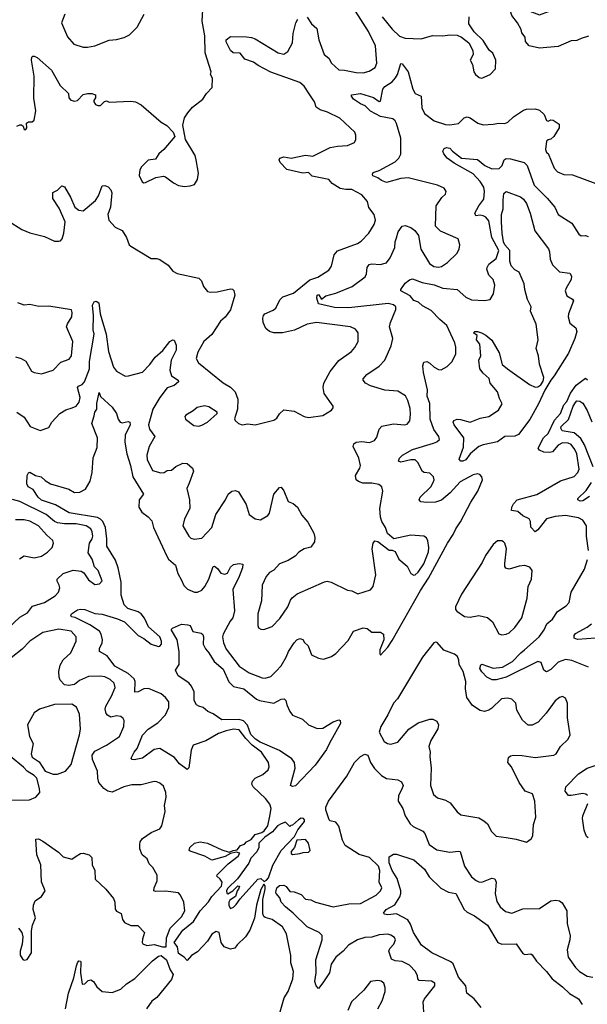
# Model space of a CAD drawing. Extents: x 1892934 to 2008621, y 567149 to 683290.
# Tile 285 of 298: x 1962634 to 1966567, y 668577 to 675406. Entities that reach past the tile are written whole.
import ezdxf

# ---------------------------------------------------------------- set-up
doc = ezdxf.new("R2010")
doc.units = 0

msp = doc.modelspace()

# ---------------------------------------------------------------- linework, layer by layer
at = {"layer": '0CON20XD'}
for points in [[(1966575, 675292.5), (1966523.6, 675275), (1966495, 675261.1), (1966455, 675258.5), (1966365, 675220.6), (1966235, 675207.8), (1966165, 675224.4), (1966137.8, 675255), (1966135.6, 675285), (1966113.5, 675315), (1966107.9, 675337.9), (1966082.2, 675385), (1966043.1, 675435), (1966026, 675494), (1966053.9, 675506.1), (1966122.8, 675502.8), (1966181, 675461), (1966235, 675440), (1966297.3, 675462.7), (1966333.4, 675486.6), (1966425.7, 675594.3), (1966445, 675635.7), (1966539.5, 675680.5), (1966587.8, 675712.2)], [(1962615, 674666.7), (1962635, 674676.7), (1962647.5, 674677.5), (1962657.5, 674667.5), (1962664.2, 674644.2), (1962677.5, 674645), (1962682.5, 674655), (1962681.7, 674688.3), (1962695, 674697.5), (1962721.7, 674698.3), (1962735, 674710), (1962746.9, 674773.1), (1962732.1, 674862.1), (1962734.6, 675015), (1962716, 675125), (1962717.5, 675145), (1962725, 675152.5), (1962735, 675152), (1962755, 675142.5), (1962855.4, 675055), (1962915, 674949.2), (1962971.2, 674895), (1962975.6, 674865), (1962988.5, 674848.5), (1963015, 674841.2), (1963034.3, 674845.7), (1963074.1, 674885.9), (1963105, 674893.8), (1963133, 674893), (1963160, 674885), (1963160, 674865), (1963147.5, 674845), (1963148.8, 674835), (1963158.3, 674818.3), (1963175, 674810), (1963195, 674810), (1963220.7, 674839.3), (1963235, 674843.3), (1963255, 674834), (1963405, 674841.2), (1963435.8, 674835.8), (1963475, 674816.2), (1963615, 674694), (1963653, 674673), (1963697.5, 674625), (1963710, 674595), (1963633.3, 674505), (1963597.5, 674475), (1963575, 674437.5), (1963525, 674431.2), (1963478, 674385), (1963465.8, 674364.2), (1963460.8, 674325), (1963481.7, 674281.7), (1963495, 674274), (1963505, 674276), (1963578.3, 674311.7), (1963630.7, 674320.7), (1963645, 674316.7), (1963700, 674275), (1963735, 674256.7), (1963775, 674250), (1963816.1, 674253.9), (1963845, 674263.8), (1963865, 674297.5), (1963872.3, 674342.3), (1963858, 674435), (1963848.8, 674465), (1963783.3, 674575), (1963763.8, 674675), (1963776.7, 674725), (1963799.5, 674760.5), (1963831.7, 674798.3), (1963903.3, 674855), (1963928.8, 674895), (1963966.7, 674935), (1963969.6, 674999.6), (1963956.7, 675025), (1963960, 675045), (1963918.6, 675175), (1963916.7, 675295), (1963899.4, 675395), (1963902.1, 675475)], [(1962947, 675443), (1962924.3, 675385), (1962965, 675286.2), (1963010, 675235), (1963075, 675215.8), (1963105, 675214.4), (1963155, 675224.4), (1963255, 675264.6), (1963305, 675268.5), (1963358.3, 675281.7), (1963395, 675300.8), (1963447.2, 675352.8), (1963497.1, 675445)], [(1964956.7, 673133.3), (1964979.2, 673175), (1964980, 673235), (1964960.3, 673260.3), (1964926.4, 673276.4), (1964690, 673305), (1964625, 673293.8), (1964538.5, 673251.5), (1964455, 673233.9), (1964395, 673233.5), (1964365, 673242.2), (1964338.6, 673265), (1964321.1, 673305), (1964318.1, 673335), (1964322.9, 673355), (1964333.6, 673366.4), (1964389.8, 673390.2), (1964409.2, 673405), (1964437.7, 673462.3), (1964456.7, 673483.3), (1964530.2, 673509.8), (1964645, 673601.1), (1964700.6, 673619.4), (1964775, 673668.6), (1964793.8, 673696.2), (1964811.9, 673775), (1964836.2, 673803.8), (1964975, 673854.4), (1965000.9, 673869.1), (1965052.9, 673925), (1965089.2, 673985), (1965100, 674015), (1965091.2, 674055), (1965052.7, 674102.7), (1965044.2, 674144.2), (1965005, 674190), (1964935, 674228.2), (1964895, 674227.1), (1964853.8, 674235), (1964800, 674270), (1964775, 674297.2), (1964660.8, 674320.8), (1964635, 674346.6), (1964595, 674340.8), (1964485, 674365.8), (1964439.2, 674415), (1964432.5, 674435), (1964436.7, 674445), (1964465, 674455.7), (1964514.5, 674444.5), (1964615, 674465.4), (1964665, 674458.5), (1964785, 674518.6), (1964835, 674529.4), (1964905, 674534.3), (1964955, 674553.3), (1964963.3, 674575), (1964963.3, 674605), (1964956.2, 674625), (1964851.7, 674721.7), (1964766, 674765), (1964715, 674780.5), (1964688.3, 674798.3), (1964676.2, 674835), (1964645.4, 674885), (1964604.5, 674945), (1964575, 674970.4), (1964375, 675042.5), (1964287.1, 675087.1), (1964255, 675112), (1964195, 675132.5), (1964162.5, 675172.5), (1964113.3, 675175), (1964095, 675191.2), (1964065, 675253.3), (1964064.4, 675265.6), (1964095, 675288.8), (1964205, 675287.3), (1964241.4, 675281.4), (1964265, 675273.3), (1964425, 675175.6), (1964465, 675165.6), (1964491.4, 675185), (1964524.3, 675245), (1964529.1, 675310.9), (1964548, 675385), (1964561.7, 675408.3)], [(1964625, 675422.5), (1964655, 675376), (1964693.6, 675343.6), (1964705.7, 675265), (1964744.2, 675164.2), (1964775, 675138.1), (1964794.1, 675104.1), (1964845, 675058.5), (1964885, 675056.5), (1964965, 675039.3), (1965015, 675036.2), (1965055, 675048.1), (1965096, 675075), (1965109.4, 675105), (1965100.3, 675225), (1965051, 675325), (1964960.5, 675465)], [(1965146.2, 675425), (1965215, 675339.6), (1965265, 675290.4), (1965305, 675278.5), (1965415, 675271.9), (1965495, 675296.9), (1965565, 675294.5), (1965615, 675301.9), (1965665, 675297.5), (1965695.4, 675285.4), (1965746, 675245), (1965772.9, 675192.9), (1965775.8, 675165), (1965755.8, 675125), (1965772.5, 675095), (1965780.8, 675045), (1965791.2, 675025), (1965816.7, 675005), (1965835, 675000), (1965894.3, 675025.7), (1965930, 675065), (1965932, 675125), (1965913.2, 675173.2), (1965888, 675195), (1965845, 675262), (1965782.5, 675322.5), (1965746.8, 675376.8), (1965747.8, 675425)], [(1964588.8, 671968.8), (1964630.7, 671920.7), (1964671.4, 671845), (1964679.4, 671815), (1964675.8, 671784.2), (1964651.2, 671748.8), (1964605, 671737.1), (1964568, 671712), (1964542.9, 671685), (1964495.3, 671654.7), (1964435, 671632.2), (1964395, 671588), (1964365, 671572), (1964342.9, 671545), (1964314.3, 671485), (1964308.9, 671375), (1964283.1, 671285), (1964283.8, 671205), (1964289.3, 671189.3), (1964305, 671178.8), (1964325, 671176.7), (1964382.3, 671197.7), (1964436.6, 671253.4), (1964493.1, 671335), (1964510.2, 671379.8), (1964523, 671397), (1964557, 671423), (1964745, 671506.9), (1964765, 671511.4), (1964792.5, 671505), (1964905, 671450), (1964935, 671445.7), (1964977, 671423), (1965065, 671452), (1965084.2, 671475), (1965101.9, 671555), (1965076.7, 671735), (1965083.6, 671776.4), (1965095, 671792.5), (1965115, 671787.5), (1965195, 671727.5), (1965215, 671727.5), (1965235, 671717.5), (1965260, 671665), (1965318.8, 671615), (1965344.2, 671564.2), (1965363.9, 671553.9), (1965375, 671556), (1965395, 671574), (1965435, 671631.2), (1965465.8, 671715), (1965470, 671745), (1965462.3, 671792.3), (1965451.7, 671811.7), (1965435, 671823.8), (1965345, 671830), (1965226.4, 671806.4), (1965182.7, 671842.7), (1965168.6, 671885), (1965142.9, 671925), (1965134.3, 671955), (1965130, 672015), (1965150.8, 672135), (1965144, 672165), (1965121.7, 672181.7), (1965075, 672190.8), (1965012.1, 672192.1), (1964982, 672202), (1964964.3, 672215), (1964961.1, 672245), (1964991.1, 672295), (1964996.4, 672315), (1964983.8, 672365), (1964944.3, 672445.7), (1964950, 672465), (1964965, 672476.7), (1965005, 672480.9), (1965057, 672473), (1965093, 672487), (1965108.7, 672511.3), (1965123.9, 672566.1), (1965143.8, 672586.2), (1965225, 672603.1), (1965300, 672595), (1965319.4, 672600.6), (1965336.6, 672623.4), (1965343, 672667), (1965340.3, 672710.3), (1965324.4, 672765), (1965306.2, 672796.2), (1965255, 672830), (1965165, 672836.4), (1965065, 672866.4), (1965031.2, 672885), (1965014, 672905), (1965014.2, 672915), (1965040, 672945), (1965125, 673002.2), (1965165, 673044.3), (1965208.5, 673145), (1965218.6, 673195), (1965195.6, 673275), (1965202.2, 673305), (1965240, 673395), (1965239.2, 673415), (1965225, 673428.6), (1965187.4, 673437.4), (1964915, 673406.7), (1964815, 673410), (1964705, 673434.2), (1964691.9, 673475), (1964696.2, 673495), (1964705, 673500), (1964725, 673467.5), (1964755, 673489.7), (1964825, 673509.1), (1964937.1, 673555), (1965026.9, 673623.1), (1965036.1, 673643.9), (1965041.8, 673688.2), (1965055, 673707.8), (1965075, 673713.5), (1965130.9, 673709.1), (1965175, 673719.2), (1965200.6, 673755), (1965233.1, 673825), (1965236, 673865), (1965245, 673892.5), (1965256.8, 673935), (1965285, 673972.9), (1965305, 673979.6), (1965344.2, 673965), (1965373, 673943), (1965398, 673908), (1965413.3, 673815), (1965472.5, 673715), (1965504.6, 673694.6), (1965535, 673689.5), (1965556, 673694), (1965599.1, 673720.9), (1965661.9, 673785), (1965679.4, 673815), (1965684.2, 673844.2), (1965671.2, 673885), (1965548.9, 673938.9), (1965514.3, 673975), (1965519.4, 674115), (1965558.1, 674171.9), (1965583.3, 674195), (1965590, 674215), (1965575, 674236.7), (1965528.8, 674258.8), (1965325, 674308.9), (1965275, 674304.7), (1965175, 674277.6), (1965140.5, 674290.5), (1965115, 674309.5), (1965081.8, 674321.8), (1965077.5, 674335), (1965084, 674345), (1965125, 674360), (1965235, 674419.6), (1965262.1, 674445), (1965275, 674473.8), (1965275.6, 674585), (1965244.6, 674685), (1965234.6, 674705), (1965218.4, 674718.4), (1965134.6, 674734.6), (1965065, 674770.8), (1965027.5, 674807.5), (1964995, 674821.2), (1964946.7, 674855), (1964932.5, 674875), (1964932.5, 674885), (1964995.9, 674894.1), (1965085, 674865.4), (1965125, 674838.6), (1965135, 674840), (1965151.1, 674925), (1965165, 674941.8), (1965215.6, 674974.4), (1965237.8, 675002.2), (1965251.1, 675025), (1965275, 675102.5), (1965285, 675098.8), (1965325.6, 675045), (1965359.2, 674925), (1965375, 674893.8), (1965416.2, 674875), (1965421.1, 674795), (1965440, 674755), (1965505, 674704), (1965585, 674679.5), (1965615, 674677.5), (1965673.4, 674686.6), (1965714.2, 674725), (1965735, 674731.4), (1965755, 674726.2), (1965809.1, 674689.1), (1965845, 674677.1), (1965915, 674680.4), (1965955, 674689.2), (1965995, 674685.4), (1966015.5, 674694.5), (1966055, 674733.1), (1966125, 674779.4), (1966145, 674785.5), (1966205, 674787.5), (1966235, 674779.2), (1966268, 674748), (1966285, 674706), (1966295, 674702.2), (1966315, 674710.8), (1966329.7, 674709.7), (1966371.7, 674681.7), (1966372, 674655), (1966335, 674596), (1966315, 674576.2), (1966295, 674573.3), (1966285, 674562.5), (1966278, 674505), (1966283.8, 674485), (1966295, 674477.5), (1966336.9, 674375), (1966360, 674350), (1966405, 674331.5), (1966465, 674328.9), (1966625, 674270)], [(1965594.4, 673285), (1965545, 673326.4), (1965485, 673389.1), (1965425, 673421.4), (1965396.4, 673446.4), (1965365, 673458.4), (1965339.7, 673489.7), (1965276, 673525), (1965273.8, 673535), (1965305, 673577.5), (1965335, 673602.5), (1965355, 673608.1), (1965422.2, 673582.2), (1965505, 673567.6), (1965565, 673543.3), (1965665, 673535.4), (1965725, 673480.8), (1965765, 673462.7), (1965855, 673458), (1965895, 673466.2), (1965918, 673505), (1965926.9, 673565), (1965914.6, 673604.6), (1965883.6, 673635), (1965871.1, 673675), (1965872.6, 673687.4), (1965885, 673710), (1965935, 673748.6), (1965954, 673805), (1965904.7, 673894.7), (1965885, 674011.4), (1965865, 674036.7), (1965845, 674046.5), (1965825, 674050.5), (1965795, 674046.2), (1965787.5, 674065), (1965814.6, 674115), (1965849.1, 674160.9), (1965855.6, 674215), (1965848.9, 674245), (1965825, 674282.8), (1965776.8, 674336.8), (1965645, 674410), (1965595, 674445.8), (1965572, 674475), (1965566.2, 674495), (1965575, 674512.5), (1965590.5, 674519.5), (1965615, 674515.8), (1965633.8, 674493.8), (1965695, 674445.4), (1965805, 674435.6), (1965857.1, 674395), (1965905, 674372.1), (1965956, 674374), (1965977.5, 674395), (1965991.8, 674435), (1966005, 674442.3), (1966035, 674440.5), (1966130, 674415), (1966149.1, 674395), (1966199.2, 674259.2), (1966288.6, 674168.6), (1966342.5, 674105), (1966365, 674054.2), (1966458.9, 673995), (1966507.3, 673917.3), (1966525, 673906.2), (1966555, 673910), (1966572.9, 673902.9)], [(1962555, 674011.9), (1962650, 673950), (1962705, 673928), (1962805, 673901.9), (1962875, 673870.8), (1962905, 673868.8), (1962917.5, 673872.5), (1962928, 673885), (1962940, 673925), (1962948.8, 674005), (1962907.6, 674097.6), (1962864.3, 674165), (1962863.6, 674206.4), (1962895, 674222.5), (1962925, 674252.5), (1962945, 674247.5), (1962985.8, 674175), (1963015.7, 674105.7), (1963043.3, 674085), (1963075, 674081.1), (1963159.1, 674150.9), (1963180.8, 674185), (1963205, 674252.5), (1963225, 674256.7), (1963247.3, 674247.3), (1963265, 674226.2), (1963272.9, 674205), (1963262.5, 674105), (1963243.8, 674055), (1963252, 674015), (1963295.9, 673965.9), (1963345, 673943.3), (1963374, 673895), (1963393.3, 673845), (1963403.3, 673835), (1963545, 673750), (1963585, 673750), (1963605, 673743.1), (1963662.4, 673702.4), (1963695, 673662.5), (1963725, 673646), (1963875, 673613.8), (1963893.8, 673595), (1963908, 673555), (1963935, 673521.2), (1963956.1, 673516.1), (1964001.7, 673518.3), (1964095, 673538.8), (1964107.7, 673537.7), (1964118.3, 673528.3), (1964125.8, 673495), (1964095.6, 673394.4), (1964058.1, 673341.9), (1964024.7, 673315), (1963965, 673221.4), (1963909.5, 673175), (1963868.9, 673101.1), (1963858, 673055), (1963872.5, 673025), (1964045, 672886.5), (1964095, 672858.1), (1964128.1, 672825), (1964145.8, 672775), (1964144.3, 672705), (1964121.7, 672638.3), (1964126.2, 672625), (1964151.2, 672605), (1964175, 672595.7), (1964215, 672602), (1964265, 672595.8), (1964395, 672628), (1964415, 672641.2), (1964435, 672673.3), (1964465, 672700), (1964535, 672691.2), (1964604.4, 672654.4), (1964635, 672646), (1964735, 672660.8), (1964795, 672698.8), (1964806.7, 672715), (1964806.7, 672725), (1964743.4, 672813.4), (1964736.5, 672855), (1964740.5, 672885), (1964785.4, 672965), (1964845, 673043.1), (1964932, 673105), (1964956.7, 673133.3)], [(1965705, 672343.6), (1965690, 672345), (1965678.8, 672358.8), (1965708.1, 672441.9), (1965710.8, 672505), (1965644.3, 672595), (1965638, 672615), (1965643.3, 672625), (1965665, 672634.3), (1965687.8, 672632.2), (1965755, 672613.6), (1965825, 672641.5), (1965884, 672655), (1965952.2, 672697.8), (1965978, 672742), (1965958.8, 672778.8), (1965944.7, 672825), (1965893.6, 672885), (1965886.3, 672916.3), (1965844.6, 672955), (1965822.5, 672985), (1965814.7, 673045), (1965829.3, 673075), (1965822.2, 673155), (1965799.2, 673185), (1965804.3, 673215), (1965777.5, 673235), (1965786.7, 673243.3), (1965805, 673244), (1965833.8, 673235), (1965865, 673217.7), (1965905, 673183.1), (1965956.2, 673095), (1965977.5, 673015), (1966014.6, 672985), (1966166.2, 672876.2), (1966205, 672856.9), (1966225, 672859.4), (1966245.4, 672874.6), (1966262, 672898), (1966265.3, 672924.7), (1966236.1, 673016.1), (1966229.5, 673075), (1966211.7, 673125), (1966226.4, 673185), (1966212.6, 673295), (1966174, 673385), (1966177.1, 673415), (1966153.1, 673465), (1966133.9, 673535), (1966130.3, 673575), (1966095, 673655.5), (1966065, 673672), (1966039.6, 673699.6), (1966030.1, 673730.1), (1966029.7, 673805), (1965995.9, 673845), (1965986.4, 673865), (1965976, 673925), (1965971.8, 674005), (1965973.2, 674055), (1965983.1, 674093.1), (1965983.8, 674153.8), (1965988.6, 674201.4), (1966005, 674214.2), (1966105, 674178.1), (1966125, 674160.8), (1966145, 674132), (1966170.8, 674065), (1966202.6, 673942.6), (1966297.3, 673817.3), (1966305.4, 673795), (1966309.7, 673745), (1966325, 673706.7), (1966375, 673658.2), (1966445, 673646.9), (1966456.8, 673626.8), (1966454.4, 673605), (1966420, 673545), (1966414.5, 673524.5), (1966425, 673490.8), (1966465, 673467.1), (1966471.9, 673455), (1966436.4, 673365), (1966434.7, 673345), (1966445, 673301.4), (1966488.1, 673268.1), (1966493.8, 673243.8), (1966481, 673195), (1966435.9, 673094.1), (1966338.3, 672935), (1966313.5, 672906.5), (1966273.8, 672836.2), (1966229.2, 672740.8), (1966167.8, 672632.2), (1966090.7, 672529.3), (1966065, 672517.2), (1965995, 672514.7), (1965945, 672478.5), (1965845, 672458.1), (1965815, 672445.6), (1965755, 672394.5), (1965725, 672353.5), (1965705, 672343.6)], [(1962605, 673068.8), (1962645, 673055.8), (1962677.4, 673037.4), (1962715, 672968.8), (1962735, 672958.8), (1962785, 672950), (1962865, 672976.2), (1962919.5, 673030.5), (1962977.6, 673052.4), (1962993.1, 673075), (1963001.9, 673175), (1962959.4, 673275), (1962964.4, 673295.6), (1962996.2, 673345), (1962998.8, 673375), (1962993, 673393), (1962835, 673418.8), (1962767.7, 673417.7), (1962705, 673430), (1962665, 673426.2), (1962621.7, 673441.7)], [(1962615, 672684.4), (1962665, 672649.1), (1962706.2, 672585), (1962775, 672557.5), (1962835, 672576.7), (1962858, 672615), (1962911.9, 672675), (1962955, 672700.9), (1962997.5, 672715), (1963024.3, 672725.7), (1963046.8, 672753.2), (1963053.1, 672785), (1963034.6, 672855), (1963042.5, 672865), (1963066.2, 672875), (1963084.1, 672895), (1963117.5, 672985), (1963118.7, 673035), (1963150, 673225), (1963143.5, 673255), (1963145.4, 673354.6), (1963137.9, 673425), (1963150.9, 673449.1), (1963165, 673454.2), (1963183.1, 673443.1), (1963192.1, 673365), (1963232.3, 673225), (1963250.5, 673105), (1963284.7, 672995), (1963305, 672968.5), (1963365.5, 672934.5), (1963387.5, 672935), (1963485, 672961.1), (1963536.5, 673015), (1963572.9, 673065), (1963625, 673111.8), (1963675, 673173.1), (1963695, 673186.2), (1963705, 673182.5), (1963717.8, 673147.8), (1963718.4, 673115), (1963683.7, 673045), (1963674.1, 672975), (1963686.7, 672936.7), (1963731.4, 672905), (1963734.3, 672895), (1963705, 672869.6), (1963655, 672852.1), (1963605, 672785.4), (1963556.8, 672705), (1963525.5, 672595), (1963534.4, 672565), (1963571.4, 672515), (1963531.4, 672445), (1963515.6, 672385), (1963517.8, 672355), (1963555, 672279.2), (1963612.1, 672262.1), (1963634.6, 672265.4), (1963655, 672280), (1963685, 672282.7), (1963715, 672308), (1963765, 672330.4), (1963795, 672326.9), (1963830.6, 672295), (1963837.3, 672275), (1963807.6, 672192.4), (1963792, 672155), (1963811.4, 672075), (1963813.1, 672015), (1963775.6, 671945), (1963764.2, 671895), (1963805, 671824), (1963820.3, 671810.3), (1963842.1, 671802.1), (1963895, 671810), (1963966, 671885), (1963992.2, 671975), (1964060, 672075), (1964078.6, 672115), (1964105, 672135.7), (1964129.5, 672139.5), (1964150.5, 672130.5), (1964204.2, 672044.2), (1964225, 671973.8), (1964265, 671944), (1964302.3, 671937.7), (1964352.3, 671967.7), (1964365, 671983.3), (1964396, 672115), (1964435, 672162.5), (1964445, 672163.3), (1964465, 672138.8), (1964495, 672063.8), (1964529.6, 672049.6), (1964559.5, 672025), (1964588.8, 671968.8)], [(1964438.8, 668525), (1964467.3, 668622.7), (1964493.3, 668665), (1964525.5, 668755), (1964531.1, 668805), (1964513.1, 668865), (1964513.2, 668916.8), (1964482.5, 669065), (1964454.3, 669115), (1964383.9, 669166.1), (1964335, 669178.8), (1964325.8, 669185.8), (1964318.6, 669205), (1964318.6, 669305), (1964335.7, 669375.7), (1964335, 669400), (1964325, 669410), (1964304.1, 669374.1), (1964274.6, 669265), (1964260, 669175), (1964227.6, 669092.4), (1964198.9, 669045), (1964140.2, 668989.8), (1964124.2, 668965.8), (1964095, 668959.2), (1964050, 668975), (1964030, 669005), (1964016.1, 669076.1), (1963995, 669082.5), (1963966, 669064), (1963935.7, 669015), (1963865, 668941.9), (1963824.7, 668915.3), (1963795, 668881.8), (1963774.6, 668904.6), (1963735, 668930), (1963726.9, 668976.9), (1963704.4, 669005), (1963765, 669091.2), (1963838.1, 669151.9), (1963865.5, 669195), (1963884.7, 669225), (1963942.5, 669287.5), (1963966, 669325), (1964032.9, 669397.1), (1964036, 669425), (1964024.2, 669445), (1964001.2, 669465), (1964002, 669475), (1964079.6, 669550.4), (1964147.5, 669605), (1964160, 669625), (1964135, 669632.5), (1964095, 669623.3), (1964057.2, 669602.8), (1963965, 669576.1), (1963916.2, 669605), (1963815, 669640), (1963808.8, 669645), (1963813.1, 669665), (1963845, 669694.5), (1963885, 669703.6), (1963935, 669694.4), (1964035, 669647.5), (1964085, 669632.5), (1964112.5, 669645), (1964141.7, 669648.3), (1964165, 669678.9), (1964192.3, 669687.7), (1964206.2, 669705), (1964238.7, 669721.3), (1964265.8, 669755), (1964311.7, 669768.3), (1964329.1, 669780.9), (1964354.1, 669815.9), (1964368.2, 669881.8), (1964376.7, 669935), (1964366.9, 669965), (1964336.9, 670005), (1964250.8, 670085), (1964243.1, 670105), (1964248.1, 670125), (1964264.7, 670145.3), (1964319.4, 670170.6), (1964356.3, 670203.7), (1964362.9, 670225), (1964358.1, 670255), (1964309.7, 670325), (1964245.3, 670375.3), (1964200.7, 670420.7), (1964155, 670480.5), (1964115, 670484.3), (1964065.2, 670474.8), (1964011.4, 670455), (1963925, 670405.6), (1963836.5, 670373.5), (1963821.3, 670338.7), (1963805, 670217.5), (1963795, 670206.2), (1963740.9, 670245), (1963707.9, 670287.9), (1963605, 670351.2), (1963565, 670343.8), (1963485, 670283.6), (1963426.9, 670273.1), (1963412.5, 670275), (1963406.7, 670285), (1963426.5, 670325), (1963448.2, 670351.8), (1963485, 670444.4), (1963523.7, 670486.3), (1963591.5, 670528.5), (1963645, 670585.6), (1963667.3, 670635), (1963667.5, 670675), (1963644.5, 670705), (1963615, 670730), (1963526.4, 670766.4), (1963495, 670765.9), (1963454.4, 670744.4), (1963432, 670742), (1963434.7, 670815), (1963427.1, 670835), (1963385, 670870.4), (1963292.5, 670922.5), (1963240.9, 670995), (1963187.8, 671025), (1963186.7, 671045), (1963205.4, 671085), (1963207.8, 671105), (1963198.4, 671145), (1963187.1, 671165), (1963119.5, 671209.5), (1963018.9, 671258.9), (1962992.5, 671265), (1962988.8, 671275), (1962994.2, 671285), (1963035, 671311.9), (1963055, 671317.8), (1963085, 671315.8), (1963155, 671286.6), (1963205, 671282.7), (1963311.6, 671251.6), (1963359.8, 671229.8), (1963455, 671134), (1963495, 671114.3), (1963545, 671075.6), (1963595, 671058.6), (1963605, 671060.8), (1963617.1, 671075), (1963617.5, 671095), (1963604.4, 671125), (1963526.1, 671196.1), (1963498.1, 671255), (1963475.8, 671285), (1963455, 671299.4), (1963382.5, 671322.5), (1963357.8, 671347.8), (1963337.6, 671415), (1963338.1, 671505), (1963317.4, 671605), (1963297.6, 671657.6), (1963237.6, 671755), (1963238.7, 671805), (1963229.6, 671885), (1963210.6, 671925), (1963195, 671942.2), (1963172.5, 671952.5), (1962977.1, 671985), (1962881.2, 672041.2), (1962785, 672074.2), (1962762.1, 672095), (1962726.9, 672146.9), (1962693.3, 672165), (1962683.6, 672186.4), (1962686.2, 672245), (1962695, 672262.5), (1962705, 672266.7), (1962743.8, 672243.8), (1962782.9, 672235), (1962809.8, 672209.7), (1962847, 672187), (1962975, 672149.2), (1963015, 672127.2), (1963052, 672128), (1963089.1, 672150.9), (1963123.2, 672205), (1963136.5, 672265), (1963143.9, 672366.1), (1963171.4, 672438.6), (1963173.6, 672505), (1963133.1, 672605), (1963150.4, 672659.6), (1963155, 672683.8), (1963168.9, 672705), (1963167.5, 672745), (1963185, 672820), (1963193.6, 672793.6), (1963275, 672718.8), (1963304, 672675), (1963317.5, 672635), (1963331.2, 672615), (1963345, 672608.8), (1963385, 672620), (1963397.5, 672615), (1963400, 672595), (1963365.5, 672525), (1963363.4, 672476.6), (1963376.9, 672395), (1963401.9, 672315), (1963418.1, 672235), (1963492, 672115), (1963461.1, 672075), (1963460, 672025), (1963481.1, 671991.1), (1963525, 671958.6), (1963549.4, 671929.4), (1963560.5, 671885), (1963652.7, 671685), (1963664.8, 671664.8), (1963713.4, 671623.4), (1963729.5, 671565), (1963755, 671518.8), (1963770.8, 671480.8), (1963796.7, 671456.7), (1963844.7, 671434.7), (1963865, 671435.6), (1963895, 671448.6), (1963916.7, 671475), (1963943.6, 671525), (1963975, 671613.8), (1963985, 671616.2), (1964005, 671600), (1964026.8, 671566.8), (1964055, 671560.6), (1964075, 671568), (1964095, 671609.2), (1964115, 671627.8), (1964155, 671633.3), (1964179.1, 671629.1), (1964177.2, 671605), (1964154.7, 671545), (1964111.1, 671455), (1964123.4, 671305), (1964111.3, 671258.7), (1964092.1, 671235), (1964043.1, 671145), (1964038.2, 671125), (1964045.4, 671085), (1964065, 671041.4), (1964155, 670923.1), (1964225, 670875.5), (1964315, 670840.6), (1964335, 670838.5), (1964375, 670851.5), (1964411.9, 670888.1), (1964445, 670924.3), (1964481.1, 670985), (1964496, 671025), (1964535, 671084.4), (1964555, 671104.3), (1964575, 671113.3), (1964595, 671107.5), (1964606.7, 671086.7), (1964633.3, 671063.3), (1964655, 671002), (1964705, 670977.5), (1964739.3, 670970.7), (1964795, 670990), (1964825, 671009.4), (1964910.5, 671099.5), (1964947.5, 671165), (1965015, 671189.2), (1965042.7, 671182.7), (1965075, 671158), (1965135, 671158.8), (1965153.8, 671145), (1965157.8, 671105), (1965128.5, 671035), (1965128.8, 671008.8), (1965135, 670997.5), (1965185, 671054.5), (1965215, 671099.5), (1965411.9, 671448.1), (1965466.2, 671533.8), (1965598.6, 671775), (1965637.7, 671835), (1965655, 671874.7), (1965687.8, 671922.2), (1965759.6, 672060.4), (1965807.4, 672135), (1965841.8, 672215), (1965836.4, 672236.4), (1965821.2, 672251.2), (1965805, 672255.4), (1965775, 672248.2), (1965685, 672200), (1965616.2, 672123.8), (1965556.4, 672073.6), (1965515, 672059.6), (1965455, 672056.5), (1965413, 672063), (1965401.2, 672075), (1965409.2, 672095), (1965482.2, 672165), (1965499.1, 672195), (1965505.5, 672215), (1965501.1, 672235), (1965475, 672261.9), (1965435.5, 672265.5), (1965425, 672272), (1965393.8, 672335), (1965375, 672352.5), (1965345, 672353.4), (1965275, 672336.9), (1965259.2, 672345), (1965265.7, 672365), (1965285.8, 672385), (1965355.2, 672424.8), (1965502.2, 672467.8), (1965525, 672477.5), (1965542, 672495), (1965538.1, 672515), (1965503.9, 672563.9), (1965477.4, 672635), (1965476.2, 672745), (1965456.6, 672795), (1965458.8, 672838.8), (1965431.7, 672958.3), (1965426.9, 673005), (1965435, 673030), (1965455, 673034.2), (1965475, 673024.2), (1965505, 672995.5), (1965535, 672980.6), (1965555, 672978.6), (1965595, 673000), (1965630, 673035), (1965655, 673087.5), (1965656.7, 673135), (1965650, 673165), (1965594.4, 673285)], [(1966574.3, 671725), (1966560.4, 671825), (1966560.5, 671895), (1966535.7, 671935), (1966505, 671951.8), (1966415, 671967.3), (1966345, 671960.8), (1966285, 671945.3), (1966225, 671867.3), (1966205, 671854.2), (1966175.8, 671885.8), (1966172.9, 671925), (1966163.7, 671943.7), (1966120, 671965), (1966085.9, 671995.9), (1966041.4, 672001.4), (1966043.6, 672025), (1966055, 672048.8), (1966081.2, 672075), (1966218.1, 672111.9), (1966381.8, 672208.2), (1966475, 672237.5), (1966501.8, 672265), (1966511.3, 672288.7), (1966493.8, 672393.8), (1966481.1, 672425), (1966455, 672459.5), (1966435, 672468), (1966395, 672470.9), (1966365.8, 672455), (1966325, 672408), (1966306.8, 672403.2), (1966265, 672405.7), (1966235, 672419.5), (1966227.3, 672435), (1966263.5, 672506.5), (1966295.7, 672535), (1966340.7, 672629.3), (1966382.3, 672675), (1966404.8, 672735.2), (1966425, 672758.2), (1966450.6, 672815), (1966489.5, 672870.5), (1966555, 672920), (1966569.1, 672909.1)], [(1966607.2, 672305), (1966547.8, 672457.8), (1966522.4, 672502.4), (1966475, 672540.5), (1966393.8, 672553.8), (1966382.8, 672572.8), (1966386.2, 672585), (1966435.9, 672634.1), (1966469.4, 672725), (1966485, 672750.8), (1966495, 672761.4), (1966515, 672760.5), (1966535, 672746.7), (1966565, 672694.4), (1966597.3, 672617.3)], [(1963875, 672585.8), (1963895, 672594.3), (1963935, 672615.7), (1964002.5, 672675), (1964002.5, 672685), (1963945, 672722), (1963915, 672728), (1963863.2, 672716.8), (1963835, 672692), (1963785, 672663.3), (1963778.8, 672655), (1963784, 672635), (1963841.7, 672591.7), (1963875, 672585.8)], [(1966581.5, 672098.5), (1966535, 672068.1), (1966517.1, 672067.1), (1966500.8, 672075), (1966500.6, 672085), (1966558.3, 672141.7), (1966595.7, 672195)], [(1962554.2, 671185.8), (1962635, 671262.9), (1962687.2, 671292.8), (1962722.1, 671337.9), (1962806.6, 671363.4), (1962879.2, 671410.8), (1962902.5, 671435), (1962912, 671465), (1962908.8, 671485), (1962892.7, 671512.7), (1962894, 671525), (1962935, 671565.4), (1963005, 671588.9), (1963060.6, 671580.6), (1963078.9, 671568.9), (1963110.3, 671520.3), (1963155, 671488), (1963187, 671493), (1963205.6, 671515), (1963178, 671585), (1963151.7, 671611.7), (1963135.5, 671665), (1963109.1, 671709.1), (1963118, 671775), (1963136.1, 671805), (1963140.8, 671825), (1963137.3, 671855), (1963126.9, 671875), (1963095, 671894.6), (1963025, 671910.6), (1962945, 671909.3), (1962895, 671916.9), (1962875, 671926.1), (1962816.9, 671975), (1962635, 672063.7), (1962585, 672077.1)], [(1962633.7, 671666.3), (1962665, 671687.3), (1962735, 671674.5), (1962784.6, 671685.4), (1962827.9, 671712.1), (1962860, 671745), (1962869.2, 671775), (1962864.3, 671795), (1962821.9, 671831.9), (1962765, 671896.5), (1962705, 671928.2), (1962665, 671938.2), (1962605, 671937.9)], [(1965975, 671140.8), (1966005, 671144.3), (1966025, 671154.3), (1966065, 671190), (1966113.3, 671256.7), (1966150, 671395), (1966157.1, 671475), (1966180, 671525), (1966183.8, 671585), (1966168.1, 671608.1), (1966135, 671620.6), (1966095, 671615.7), (1966025, 671594), (1966001.7, 671601.7), (1965994.4, 671614.4), (1965994.4, 671634.4), (1966007.5, 671735), (1965996, 671775), (1965986.7, 671785), (1965975, 671791.2), (1965945, 671791.4), (1965915, 671765.5), (1965861.2, 671688.8), (1965837.7, 671642.3), (1965695, 671421.2), (1965653.5, 671335), (1965654.4, 671315), (1965663.7, 671303.7), (1965716.6, 671266.6), (1965755, 671262.2), (1965815, 671273.1), (1965875, 671260), (1965908.9, 671228.9), (1965955, 671146.2), (1965975, 671140.8)], [(1966575, 670916), (1966460.7, 670960.7), (1966415, 670967.6), (1966365, 670949.6), (1966315, 670898.6), (1966285, 670884), (1966265.6, 670895.6), (1966246.7, 670946.7), (1966224.4, 670954.4), (1966005, 670847.1), (1965935, 670828.3), (1965908.3, 670828.3), (1965871.9, 670845), (1965835, 670882), (1965823.2, 670906.8), (1965828.8, 670931.2), (1965835, 670935.8), (1965915, 670909.2), (1965980, 670915), (1966048.2, 670955), (1966105.4, 671015), (1966132.9, 671035), (1966232.7, 671125), (1966268.1, 671175), (1966286.7, 671215), (1966325, 671247.3), (1966359.3, 671300.7), (1966420.3, 671339.7), (1966440.8, 671365), (1966455, 671436.7), (1966546.9, 671595), (1966567.4, 671662.6)], [(1962626.7, 669105), (1962648.8, 669075), (1962656.2, 669045), (1962651.2, 668995), (1962636.7, 668945), (1962637, 668917), (1962655, 668887.5), (1962665, 668883.3), (1962685, 668887.5), (1962715.8, 668935), (1962716.1, 669086.1), (1962722.5, 669125), (1962742.7, 669177.3), (1962727.5, 669235), (1962728.8, 669265), (1962741.2, 669295), (1962785, 669323.8), (1962811.2, 669365), (1962785.8, 669425.8), (1962781.5, 669545), (1962752.9, 669615), (1962745, 669722.5), (1962765, 669723.8), (1962795, 669709.2), (1962903.3, 669633.3), (1962935, 669600.6), (1962995, 669584.2), (1963025, 669603.8), (1963055, 669622.5), (1963075, 669626), (1963115, 669613.8), (1963133.3, 669595), (1963136.7, 669545), (1963155.9, 669505.9), (1963157.5, 669445), (1963230, 669375), (1963285, 669310), (1963294, 669285), (1963295, 669237.5), (1963304.2, 669224.2), (1963336.1, 669206.1), (1963346.1, 669166.1), (1963360, 669145), (1963405, 669124), (1963453.6, 669123.6), (1963500, 669075), (1963485, 669030), (1963483.8, 669005), (1963486.7, 668996.7), (1963515, 668986.2), (1963565, 668992.5), (1963622.5, 668975), (1963648.8, 668975), (1963652.1, 669037.9), (1963675.6, 669104.4), (1963756.1, 669185), (1963777.8, 669225), (1963770.8, 669285), (1963748, 669335), (1963735, 669350), (1963645, 669361.1), (1963575, 669358.8), (1963563.9, 669363.9), (1963566.2, 669385), (1963587.1, 669432.9), (1963586.1, 669473.9), (1963557.5, 669525), (1963532.1, 669552.1), (1963516.6, 669586.6), (1963483.8, 669615), (1963466.7, 669655), (1963466.2, 669685), (1963470, 669705), (1963485, 669726.7), (1963545, 669769.2), (1963605.8, 669794.2), (1963618.8, 669815), (1963643.1, 669915), (1963638.1, 669955), (1963648.8, 670015), (1963646.1, 670046.1), (1963630.3, 670090.3), (1963605, 670112), (1963585, 670121.2), (1963565, 670122), (1963475, 670099.1), (1963410.3, 670099.7), (1963356.7, 670085), (1963275, 670049.2), (1963245, 670055.7), (1963217.1, 670075), (1963183.5, 670115), (1963174.6, 670145), (1963172.9, 670195), (1963138.8, 670275), (1963136.6, 670305), (1963155, 670332.9), (1963234.6, 670375.4), (1963325.7, 670435), (1963356.7, 670505), (1963357.5, 670545), (1963350.3, 670560.3), (1963335, 670572.9), (1963305, 670578.1), (1963265, 670568.9), (1963241.4, 670581.4), (1963232.5, 670595), (1963225.8, 670625), (1963230.6, 670645), (1963270.8, 670715), (1963295.5, 670775), (1963289.1, 670805), (1963261, 670831), (1963225, 670847.5), (1963195, 670853.2), (1963110.1, 670849.9), (1963048, 670822), (1963015, 670795.9), (1962975, 670788.4), (1962943.6, 670793.6), (1962914.5, 670825), (1962906.7, 670845), (1962904.6, 670884.6), (1962915, 670930), (1962935, 670965.4), (1962988.9, 671015), (1963025.6, 671095), (1963025, 671126.2), (1962990, 671165), (1962905, 671180), (1962795.6, 671155), (1962705, 671096.8), (1962650.4, 671039.6), (1962575, 670981.1)], [(1964525, 670088.8), (1964510.6, 670095), (1964543.8, 670215), (1964538.5, 670255), (1964519.3, 670279.3), (1964435, 670336.6), (1964300.6, 670395), (1964267.9, 670415), (1964235, 670448.1), (1964213.1, 670513.1), (1964184.1, 670544.1), (1964155, 670551.8), (1964035, 670550.3), (1963975, 670591.5), (1963938.3, 670608.3), (1963905.7, 670635.7), (1963874.2, 670644.2), (1963860, 670655), (1963843.8, 670685), (1963843.8, 670745), (1963825, 670782.5), (1963805, 670806.2), (1963733.3, 670855), (1963713.3, 670895), (1963740, 670935), (1963738.2, 671025), (1963724.4, 671104.4), (1963683.9, 671176.1), (1963693, 671187), (1963755, 671212.5), (1963798.3, 671208.3), (1963816, 671205), (1963833.3, 671163.3), (1963892.3, 671152.3), (1963903, 671143), (1963908.5, 671125), (1963906, 671075), (1963921.9, 671041.9), (1963945.5, 671015), (1963980.9, 670955), (1964045, 670901.1), (1964084.2, 670814.2), (1964115, 670780.9), (1964187.5, 670765), (1964275, 670693.8), (1964295, 670683.8), (1964395, 670665.6), (1964445, 670694.4), (1964466.2, 670695), (1964478.1, 670685), (1964484, 670655), (1964505, 670608), (1964525, 670581.5), (1964593.3, 670555), (1964636.2, 670515), (1964695, 670490.8), (1964735, 670492.5), (1964805, 670535.4), (1964845, 670550), (1964855, 670546.2), (1964856.9, 670525), (1964781.8, 670388.2), (1964758.8, 670345), (1964680.7, 670235), (1964545, 670093.2), (1964525, 670088.8)], [(1966623.6, 671116.4), (1966498.3, 671108.3), (1966477, 671117), (1966476.7, 671135), (1966485, 671148.8), (1966565, 671193.5), (1966595, 671216.8)], [(1966145, 669702.5), (1966177.5, 669725), (1966190, 669745), (1966193.8, 669825), (1966211.4, 669875), (1966204.4, 669985), (1966187, 670037), (1966136.1, 670056.1), (1966095.4, 670115.4), (1966041.9, 670225), (1966015.6, 670255), (1966021.9, 670288.1), (1966035, 670301.2), (1966055, 670305.8), (1966115, 670302.9), (1966205, 670288.1), (1966335, 670304.2), (1966351.2, 670315), (1966380.8, 670365), (1966434.2, 670415), (1966448.9, 670445), (1966430, 670565), (1966428.6, 670665), (1966415, 670700), (1966395, 670711.2), (1966373.3, 670705), (1966345, 670682), (1966282.8, 670597.2), (1966225.5, 670534.5), (1966185, 670512.5), (1966156.4, 670513.6), (1966117.9, 670547.9), (1966078, 670618), (1966072, 670665), (1966043.2, 670693.2), (1966015, 670700.6), (1965973.3, 670695), (1965905, 670631.4), (1965885, 670617.1), (1965855, 670607.5), (1965825, 670614.2), (1965770.6, 670650.6), (1965733.2, 670705), (1965723.3, 670765), (1965726, 670816), (1965707.5, 670885), (1965678.8, 670935), (1965677.8, 670965), (1965668.6, 670988.6), (1965646.6, 671006.6), (1965573.5, 671033.5), (1965525.9, 671085.9), (1965515, 671088.8), (1965504.3, 671085), (1965425, 670984.1), (1965251.1, 670695), (1965225, 670664.6), (1965185.6, 670584.4), (1965136.5, 670505), (1965124.4, 670465), (1965160.2, 670400.2), (1965183.3, 670385), (1965205, 670380.8), (1965255, 670395.8), (1965329.4, 670485), (1965395, 670529.5), (1965475, 670555.7), (1965497.5, 670555), (1965525, 670540), (1965536.2, 670515), (1965531.7, 670488.3), (1965482.6, 670407.4), (1965470, 670365), (1965478.9, 670325), (1965475.6, 670295), (1965485.5, 670215), (1965481.1, 670095), (1965501.3, 670031.3), (1965528.9, 670008.9), (1965585, 669993.3), (1965617.1, 669975), (1965665, 669911.2), (1965690.9, 669890.9), (1965815, 669869.4), (1965849.7, 669849.7), (1965875, 669830), (1965902, 669775), (1965935, 669744), (1966005, 669733.3), (1966075, 669723.3), (1966145, 669702.5)], [(1962865, 670172.5), (1962895, 670174.3), (1962951.2, 670195), (1962990.3, 670239.7), (1963049.5, 670445), (1963056.4, 670485), (1963049.1, 670589.1), (1963028.8, 670638.8), (1962995, 670658.5), (1962875, 670655.4), (1962772, 670625), (1962735, 670599.2), (1962689.1, 670515), (1962702.3, 670435), (1962726.4, 670385), (1962714.3, 670314.3), (1962720.3, 670290.3), (1962768.3, 670258.3), (1962810, 670195), (1962865, 670172.5)], [(1962565, 669993.8), (1962702.5, 669995), (1962746.7, 670015), (1962773.9, 670046.1), (1962772.5, 670075), (1962753.8, 670145), (1962734.4, 670164.4), (1962685, 670193.8), (1962661.4, 670221.4), (1962570.8, 670295)], [(1965135, 669364.3), (1965143.1, 669385), (1965124.7, 669425), (1965128.9, 669505), (1965119.6, 669535), (1965058.1, 669595), (1964985.3, 669615.3), (1964889.3, 669679.3), (1964870.3, 669715), (1964845, 669812.5), (1964825, 669840.6), (1964785, 669850.6), (1964777.6, 669857.6), (1964754.8, 669925), (1964754.2, 669945), (1964773.7, 669986.3), (1964899.8, 670160.2), (1964955, 670253.5), (1964995, 670294.8), (1965025, 670312), (1965046.4, 670305), (1965065, 670253.6), (1965093.3, 670213.3), (1965140, 670165), (1965175, 670142.8), (1965255, 670133.6), (1965280.7, 670120.7), (1965290.6, 670095), (1965280.9, 670069.1), (1965258.2, 670025), (1965257.5, 669985), (1965288.7, 669935), (1965303.9, 669883.9), (1965339.6, 669829.6), (1965361.2, 669811.2), (1965428.5, 669778.5), (1965441.7, 669761.7), (1965471.4, 669685), (1965525, 669647.8), (1965615, 669632.5), (1965675, 669640), (1965685, 669636), (1965715.6, 669535), (1965765, 669461.9), (1965796.1, 669436.1), (1965815, 669425.6), (1965835, 669423.3), (1965905, 669452.5), (1965927.3, 669447.3), (1965935.4, 669425.4), (1965928.5, 669345), (1965941.1, 669291.1), (1965963.1, 669253.1), (1966001.1, 669221.1), (1966045, 669210), (1966120.1, 669239.9), (1966235, 669242.2), (1966315, 669294.4), (1966349.1, 669299.1), (1966374.3, 669294.3), (1966392.1, 669282.1), (1966424.2, 669225), (1966427.8, 669135), (1966447.1, 669055), (1966445.7, 669025), (1966427.8, 668955), (1966434.4, 668905), (1966485, 668832), (1966512, 668805), (1966565, 668772.5), (1966605, 668765.8)], [(1966568.8, 670025), (1966557.5, 670035), (1966535, 670040), (1966455, 670024.3), (1966435.8, 670025.8), (1966414.5, 670054.5), (1966418.8, 670085), (1966505.7, 670175), (1966565, 670215.6), (1966655.4, 670244.6)], [(1966572.3, 669732.3), (1966561.4, 669741.4), (1966544.4, 669784.4), (1966534.1, 669865.9), (1966535.8, 669885), (1966570.3, 669969.7)], [(1964095, 669242.5), (1964115, 669250), (1964135, 669270), (1964160.8, 669309.2), (1964284.3, 669445.7), (1964305, 669450), (1964328.3, 669428.3), (1964345, 669437.5), (1964358, 669455), (1964387.3, 669542.7), (1964446.7, 669645), (1964538.8, 669741.2), (1964561.7, 669788.3), (1964606.7, 669845), (1964607, 669857), (1964600, 669865), (1964585, 669867.5), (1964565, 669857.5), (1964525, 669820), (1964511.7, 669818.3), (1964505, 669810), (1964475, 669840), (1964445, 669830), (1964420, 669815), (1964386.4, 669773.6), (1964333.6, 669736.4), (1964290, 669695), (1964290, 669665), (1964277.5, 669635), (1964235, 669590), (1964222.5, 669555), (1964143.3, 669446.7), (1964075, 669380), (1964067.5, 669365), (1964068.3, 669348.3), (1964077, 669343), (1964110, 669365), (1964145, 669400), (1964157.5, 669397.5), (1964150, 669375), (1964140, 669365), (1964130, 669325), (1964090.7, 669299.3), (1964082.5, 669285), (1964083, 669263), (1964095, 669242.5)], [(1964525, 669616.7), (1964575, 669622.5), (1964598.8, 669631.2), (1964635, 669633.3), (1964645.9, 669644.1), (1964636.2, 669695), (1964615, 669721.2), (1964553.3, 669716.7), (1964539.2, 669665), (1964515, 669637.5), (1964515, 669623.3), (1964525, 669616.7)], [(1965831.4, 668555), (1965782.7, 668615), (1965732.9, 668655), (1965724.8, 668705), (1965675.2, 668765), (1965638.2, 668858.2), (1965621.4, 668871.4), (1965488.8, 668935), (1965417.4, 668987.4), (1965362.5, 669075), (1965342.7, 669132.7), (1965323.2, 669163.2), (1965245, 669204), (1965185, 669198.8), (1965162.3, 669202.3), (1965155, 669210), (1965174.3, 669235), (1965232.4, 669267.6), (1965268.2, 669321.8), (1965274.6, 669345), (1965274.5, 669365), (1965248.8, 669448.8), (1965215, 669504.2), (1965195, 669557.5), (1965195, 669600), (1965225, 669617.5), (1965245, 669617.5), (1965365, 669580), (1965438.8, 669515), (1965463.6, 669473.6), (1965470.5, 669460.5), (1965552.7, 669382.7), (1965605, 669356), (1965655.5, 669345.5), (1965714, 669234), (1965735, 669216.7), (1965785, 669192), (1965875, 669126.5), (1965946.5, 669006.5), (1965975, 668994.6), (1966075, 668995.6), (1966120.2, 668930.2), (1966135, 668922.9), (1966175, 668926.2), (1966185, 668921.2), (1966215.5, 668875.5), (1966284.4, 668805), (1966322.8, 668752.8), (1966395, 668698.5), (1966442.8, 668652.8), (1966505.6, 668615.6), (1966531.1, 668575)], [(1965437, 668487), (1965428.9, 668595), (1965437.8, 668615), (1965510, 668705), (1965510, 668725), (1965487.3, 668737.3), (1965402.7, 668742.7), (1965393.1, 668753.1), (1965390.9, 668775), (1965376.8, 668805), (1965335, 668848.8), (1965285, 668873.6), (1965235, 668877.8), (1965210.2, 668890.2), (1965191.5, 668945), (1965199.6, 668965), (1965225.5, 668995), (1965237.9, 669025), (1965231.2, 669041.2), (1965205, 669056.9), (1965185, 669063.2), (1965125, 669059.6), (1965075, 669043.8), (1965025, 669039.6), (1964975, 669025.4), (1964913.1, 668986.9), (1964875.2, 668944.8), (1964823.6, 668905), (1964792, 668855), (1964779.6, 668795), (1964733.8, 668726.2), (1964705, 668686.7), (1964687.5, 668705), (1964680, 668735), (1964687.5, 668795), (1964686.9, 668885), (1964728.9, 669025), (1964729.1, 669055), (1964708.9, 669075), (1964625, 669113.8), (1964529.4, 669209.4), (1964475, 669253.1), (1964445.4, 669285), (1964435.5, 669315), (1964411.2, 669345), (1964407.7, 669355), (1964415.6, 669385), (1964435, 669401.9), (1964465, 669404.4), (1964480, 669395), (1964505, 669360), (1964535, 669357.8), (1964585, 669338.9), (1964615, 669307.3), (1964651.5, 669301.5), (1964683.8, 669285), (1964805, 669253.1), (1964915, 669274.7), (1964995, 669276.9), (1965105, 669333.5), (1965135, 669364.3)], [(1962951.6, 668545), (1962971.8, 668655), (1963009.5, 668760.5), (1963028.5, 668845), (1963034, 668866), (1963045, 668878.8), (1963055, 668877.5), (1963058.9, 668868.9), (1963054.5, 668795), (1963066.7, 668716.7), (1963085, 668718.8), (1963108.3, 668741.7), (1963127, 668747), (1963145, 668736.2), (1963168.7, 668698.7), (1963205, 668665.6), (1963275, 668660), (1963335, 668681.2), (1963375, 668718.2), (1963433, 668757), (1963555, 668878.2), (1963595, 668910), (1963615, 668916.5), (1963651.1, 668885), (1963676.2, 668816.2), (1963698.6, 668785), (1963685, 668750), (1963585.3, 668625), (1963550.4, 668599.6), (1963512.4, 668545)], [(1965115.5, 668545), (1965145, 668602), (1965166.7, 668665), (1965167.1, 668695), (1965156.2, 668725), (1965137.9, 668737.9), (1965115, 668742.9), (1965065, 668736.2), (1965019.2, 668675), (1964934.2, 668595), (1964908.1, 668535)]]:
    msp.add_lwpolyline(points, dxfattribs=at)

doc.saveas('drawing.dxf')
